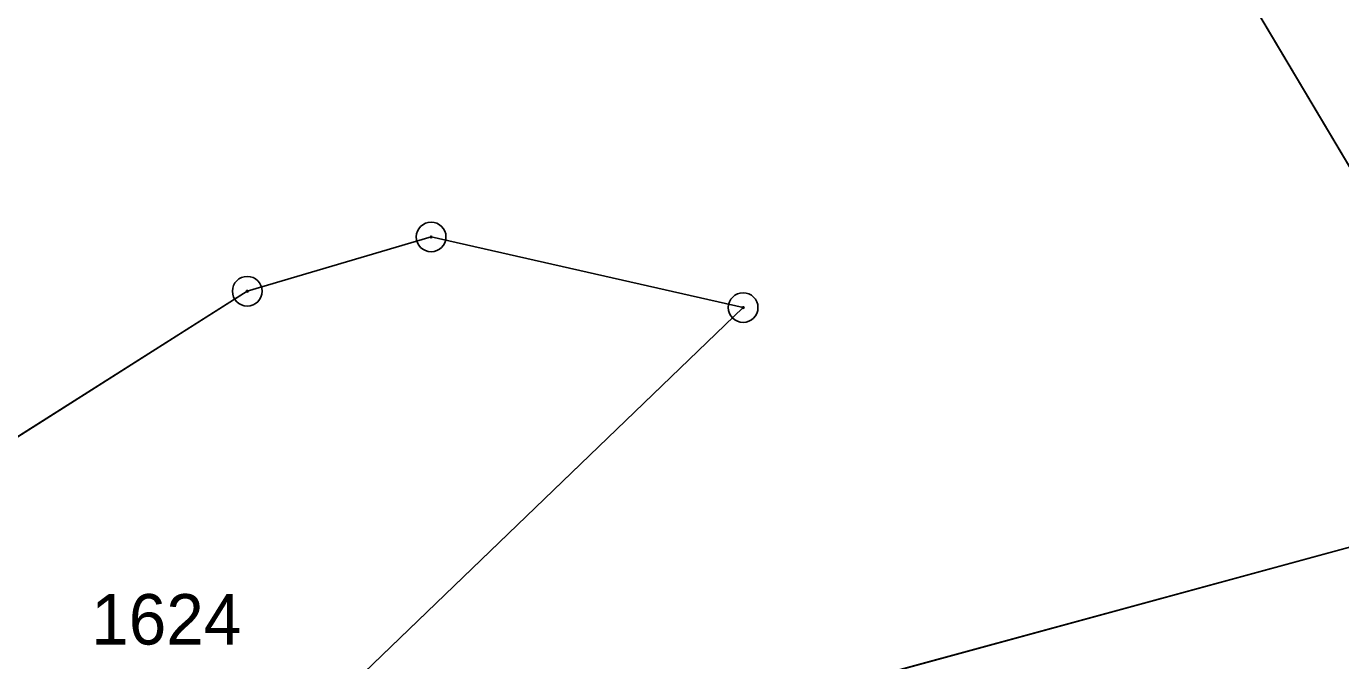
# Model space of a CAD drawing. Extents: x -689422 to -685210, y -987725 to -982160.
# Drawn here: x -686644.05 to -686599.73, y -985676.92 to -985655.53 of the extents above; entities that cross this region are included whole.
import ezdxf

# ---------------------------------------------------------------- set-up
doc = ezdxf.new("R2010")
doc.units = 0
for name, color, linetype in [('KN_Hranice_parcel', 7, 'Continuous'), ('KN_Parcelni cisla', 7, 'Continuous'), ('KN_Polygon parcely', 7, 'Continuous'), ('KN_POZEMKY_ORNA PUDA', 7, 'Continuous'), ('KN_POZEMKY_OSTATNI PLOCHA', 7, 'Continuous'), ('KN_VYUZITI_16_ostatni plocha_silnice', 7, 'Continuous'), ('KN_VYUZITI_19_ostatni plocha_zelen', 7, 'Continuous'), ('KN_Značky bodu BP', 7, 'Continuous')]:
    doc.layers.add(name, color=color, linetype=linetype)

msp = doc.modelspace()

# ---------------------------------------------------------------- linework, layer by layer
at = {"layer": 'KN_Hranice_parcel'}
for points in [[(-686590.12, -985670.56), (-686590.62, -985668.77), (-686594.77, -985666.85), (-686597.75, -985663.1), (-686604.01, -985652.57), (-686614.35, -985647), (-686642.2, -985647.03), (-686674.41, -985651.4), (-686674.77, -985648.57)], [(-686669.42, -985688.18), (-686670.12, -985682.63), (-686664.52, -985682.15), (-686636.6, -985664.46), (-686630.4, -985662.63), (-686619.88, -985665.01), (-686636.02, -985680.55), (-686634.38, -985682.6)], [(-686590.12, -985670.56), (-686597.37, -985672.53), (-686619.67, -985678.6), (-686620.27, -985678.76), (-686634.38, -985682.6)]]:
    msp.add_lwpolyline(points, dxfattribs=at)
at = {"layer": 'KN_Polygon parcely'}
for points in [[(-686608.04, -985645.65), (-686639.84, -985639.99), (-686674.77, -985648.57), (-686674.41, -985651.4), (-686642.2, -985647.03), (-686614.35, -985647), (-686604.01, -985652.57), (-686597.75, -985663.1), (-686594.77, -985666.85), (-686590.62, -985668.77), (-686590.12, -985670.56), (-686587.88, -985669.96), (-686588.88, -985647.3), (-686607.72, -985643.9)], [(-686669.42, -985688.18), (-686666.4, -985687.7), (-686654.28, -985685.77), (-686634.38, -985682.6), (-686636.02, -985680.55), (-686619.88, -985665.01), (-686630.4, -985662.63), (-686636.6, -985664.46), (-686664.52, -985682.15), (-686670.12, -985682.63)]]:
    msp.add_lwpolyline(points, close=True, dxfattribs=at)
for points in [[(-686688.35, -985683.35), (-686673.21, -985683.45), (-686672.14, -985688.84), (-686669.42, -985688.18), (-686670.12, -985682.63), (-686664.52, -985682.15), (-686636.6, -985664.46), (-686630.4, -985662.63), (-686619.88, -985665.01), (-686636.02, -985680.55), (-686634.38, -985682.6), (-686620.27, -985678.76), (-686619.67, -985678.6), (-686597.37, -985672.53), (-686590.12, -985670.56), (-686590.62, -985668.77), (-686594.77, -985666.85), (-686597.75, -985663.1), (-686604.01, -985652.57), (-686614.35, -985647), (-686642.2, -985647.03), (-686674.41, -985651.4), (-686674.77, -985648.57), (-686688.73, -985652)], [(-686523.45, -985655.14), (-686549.87, -985660.25), (-686560.47, -985662.93), (-686580.99, -985668.13), (-686587.88, -985669.96), (-686590.12, -985670.56), (-686597.37, -985672.53), (-686619.67, -985678.6), (-686620.27, -985678.76), (-686634.38, -985682.6), (-686653.6, -985687.12), (-686654.28, -985685.77), (-686666.4, -985687.7), (-686666.64, -985690.16), (-686696.37, -985695.11)]]:
    msp.add_lwpolyline(points, dxfattribs=at)
at = {"layer": 'KN_POZEMKY_ORNA PUDA'}
for p, q in [((-686636.6, -985664.46), (-686630.4, -985662.63)), ((-686630.4, -985662.63), (-686619.88, -985665.01)), ((-686664.52, -985682.15), (-686636.6, -985664.46)), ((-686619.88, -985665.01), (-686636.02, -985680.55))]:
    msp.add_line(p, q, dxfattribs=at)
at = {"layer": 'KN_POZEMKY_OSTATNI PLOCHA'}
for p, q in [((-686597.75, -985663.1), (-686604.01, -985652.57)), ((-686604.01, -985652.57), (-686597.75, -985663.1)), ((-686630.4, -985662.63), (-686636.6, -985664.46)), ((-686619.88, -985665.01), (-686630.4, -985662.63)), ((-686636.6, -985664.46), (-686664.52, -985682.15)), ((-686636.02, -985680.55), (-686619.88, -985665.01)), ((-686619.67, -985678.6), (-686597.37, -985672.53)), ((-686597.37, -985672.53), (-686619.67, -985678.6))]:
    msp.add_line(p, q, dxfattribs=at)
at = {"layer": 'KN_VYUZITI_16_ostatni plocha_silnice'}
for p, q in [((-686604.01, -985652.57), (-686597.75, -985663.1)), ((-686630.4, -985662.63), (-686636.6, -985664.46)), ((-686619.88, -985665.01), (-686630.4, -985662.63)), ((-686636.6, -985664.46), (-686664.52, -985682.15)), ((-686636.02, -985680.55), (-686619.88, -985665.01)), ((-686619.67, -985678.6), (-686597.37, -985672.53)), ((-686597.37, -985672.53), (-686619.67, -985678.6))]:
    msp.add_line(p, q, dxfattribs=at)
at = {"layer": 'KN_VYUZITI_19_ostatni plocha_zelen'}
msp.add_line((-686597.75, -985663.1), (-686604.01, -985652.57), dxfattribs=at)
at = {"layer": 'KN_Značky bodu BP'}
for centre, radius in [((-686630.4, -985662.63), 0.5), ((-686630.4, -985662.63), 0.0303), ((-686636.6, -985664.46), 0.5), ((-686636.6, -985664.46), 0.0303), ((-686619.88, -985665.01), 0.5), ((-686619.88, -985665.01), 0.0303)]:
    msp.add_circle(centre, radius, dxfattribs=at)

# ---------------------------------------------------------------- texts
at = {"layer": 'KN_Parcelni cisla'}
msp.add_text('1624', height=1.7, dxfattribs=at).set_placement((-686641.86, -985676.37))

doc.saveas('drawing.dxf')
